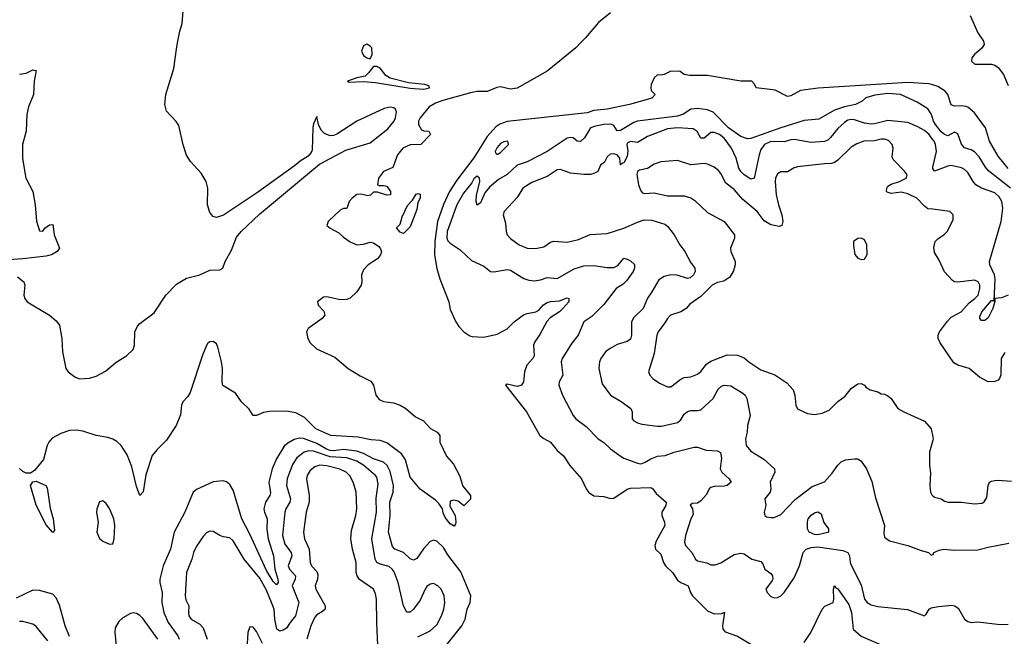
# Model space of a CAD drawing. Header units: inches. Extents: x 1552611 to 1694776, y 811966 to 917215.
# Tile 278 of 549: x 1614531 to 1620428, y 876448 to 880138. Entities that reach past the tile are written whole.
import ezdxf

# ---------------------------------------------------------------- set-up
doc = ezdxf.new("R2010")
doc.units = ezdxf.units.IN
doc.header["$MEASUREMENT"] = 0
for name, color, linetype in [('B6817', 7, 'Continuous'), ('B6818', 7, 'Continuous'), ('B6827', 7, 'Continuous'), ('B6828', 7, 'Continuous')]:
    doc.layers.add(name, color=color, linetype=linetype)

msp = doc.modelspace()

# ---------------------------------------------------------------- linework, layer by layer
at = {"layer": 'B6817', "color": 5}
for points, elevation in [([(1614518.5, 878598.5), (1614556.5, 878570), (1614562.6, 878550), (1614556.5, 878490), (1614561.2, 878470), (1614575.6, 878450), (1614710, 878370.2), (1614750, 878336.5), (1614770, 878310.3), (1614783.2, 878230), (1614787.4, 878150), (1614808.2, 878050), (1614820.7, 878030), (1614860.7, 878000.7), (1614888.8, 877988.8), (1614950, 877991.7), (1614990, 878003.6), (1615045.6, 878034.4), (1615110, 878089), (1615170, 878126.9), (1615210, 878164.7), (1615219.6, 878190), (1615221.6, 878270), (1615236.3, 878303.7), (1615250, 878320.1), (1615336.2, 878383.8), (1615407.4, 878490), (1615470, 878555.8), (1615530, 878590.6), (1615609.9, 878610.1), (1615670, 878637.9), (1615730, 878640.8), (1615747.3, 878650), (1615760.9, 878690), (1615800.5, 878759.5), (1615830, 878836.5), (1615858.1, 878870), (1615966.6, 878973.4), (1616326.1, 879273.9), (1616483.5, 879356.5), (1616630, 879400.8), (1616735.3, 879484.7), (1616772, 879528), (1616781.5, 879550), (1616787.1, 879587.1), (1616781.7, 879601.7), (1616772.8, 879610), (1616750, 879614.5), (1616714.2, 879605.8), (1616550.1, 879529.9), (1616430, 879452.8), (1616410, 879444.8), (1616390, 879443.7), (1616356.9, 879456.9), (1616337.6, 879477.6), (1616321.6, 879510), (1616310, 879558), (1616290, 879514), (1616286.9, 879493.1), (1616282.7, 879357.3), (1616277.1, 879342.9), (1616258.3, 879321.7), (1616210, 879291.3), (1616177.2, 879262.8), (1615956.3, 879103.7), (1615751.9, 878968.1), (1615710, 878954.1), (1615690, 878960.4), (1615670, 878983.4), (1615656.7, 879030), (1615658.8, 879130), (1615647.8, 879170), (1615619.1, 879219.1), (1615553.8, 879290), (1615530, 879326.3), (1615510, 879389.7), (1615484, 879504), (1615468.6, 879528.6), (1615410.4, 879590), (1615399.7, 879630), (1615406.8, 879690), (1615454.8, 879845.2), (1615470, 879961.6), (1615477.2, 880000)], 780), ([(1617890.6, 880000), (1617861.7, 879970), (1617690, 879829.9), (1617510, 879727.6), (1617470, 879722.9), (1617410, 879735.7), (1617388.1, 879731.9), (1617330, 879708), (1617270, 879707.5), (1617230, 879700.4), (1617065.6, 879654.4), (1617021.9, 879638.1), (1616983.7, 879616.3), (1616929.4, 879550), (1616919.4, 879530), (1616919.7, 879510), (1616938.3, 879478.3), (1616952.2, 879472.2), (1616982, 879470), (1616992, 879450), (1616934, 879390), (1616870, 879389.2), (1616826, 879370), (1616794.8, 879330), (1616766.8, 879253.2), (1616710, 879229.2), (1616680.7, 879190), (1616674, 879150), (1616684.7, 879144.7), (1616710, 879146), (1616730, 879141), (1616751.3, 879110), (1616751.1, 879088.9), (1616730, 879088.7), (1616674, 879106), (1616650, 879106), (1616631.6, 879088.4), (1616616, 879084), (1616574.2, 879094.2), (1616550, 879091.5), (1616522, 879070), (1616504.9, 879050), (1616491.3, 879008.7), (1616470, 879008), (1616450, 878997.2), (1616379.1, 878930), (1616370, 878906.8), (1616391.3, 878890), (1616443, 878863), (1616470, 878836), (1616510, 878807.7), (1616550, 878790.8), (1616590, 878794.8), (1616630, 878807.3), (1616650, 878802.8), (1616681.1, 878781.1), (1616690.4, 878770.4), (1616697.1, 878750), (1616692.2, 878730), (1616673.3, 878706.7), (1616618, 878670), (1616590, 878640.9), (1616578.4, 878610), (1616580.4, 878570), (1616576.5, 878550), (1616550, 878509.6), (1616510, 878471.6), (1616490, 878463.5), (1616450, 878461), (1616370, 878478.7), (1616350, 878477.6), (1616315.5, 878450), (1616318.4, 878430), (1616353, 878393), (1616359.5, 878370), (1616343.1, 878350), (1616258.4, 878290), (1616248.7, 878270), (1616256.4, 878230), (1616270, 878203.8), (1616307.8, 878167.8), (1616417.8, 878117.8), (1616498, 878050), (1616570, 878005.6), (1616634.6, 877974.6), (1616650.2, 877950.2), (1616664.2, 877890), (1616683.9, 877863.9), (1616710, 877853.4), (1616770, 877845.3), (1616810, 877831.6), (1616843.8, 877810), (1616902, 877762), (1616950, 877737), (1616991.5, 877691.5), (1617030.7, 877670), (1617046.8, 877650), (1617046.8, 877610), (1617086.4, 877526.4), (1617130, 877478), (1617164.9, 877410), (1617185.5, 877345.5), (1617231.3, 877290), (1617230.9, 877269.1), (1617192, 877228), (1617156.4, 877256.4), (1617130, 877262), (1617110, 877255.3), (1617107.3, 877227.3), (1617139.3, 877170), (1617144, 877130), (1617142, 877118), (1617133.4, 877106.6), (1617110, 877120.7), (1617078.6, 877158.6), (1617066.3, 877186.3), (1617062.4, 877210), (1617042, 877242), (1617022.3, 877262.3), (1616930, 877327.6), (1616870, 877399.7), (1616842.7, 877502.7), (1616818.7, 877538.7), (1616730, 877605.4), (1616690, 877620.2), (1616637, 877623), (1616558.9, 877638.9), (1616395.1, 877650), (1616304.2, 877690), (1616237.5, 877757.5), (1616185.8, 877785.8), (1616130, 877794.6), (1616027.3, 877792.7), (1615992.3, 877787.7), (1615950, 877769.8), (1615930, 877768.2), (1615906.4, 877806.4), (1615860.5, 877850), (1615823.1, 877903.1), (1615748.2, 877948.2), (1615743.9, 877970), (1615746.5, 878050), (1615739, 878090), (1615718.1, 878178.1), (1615710, 878198), (1615690, 878212.7), (1615670.6, 878209.4), (1615658, 878202), (1615650, 878188.7), (1615626, 878130), (1615552.9, 877907.1), (1615537.9, 877882.1), (1615509.2, 877850), (1615500.2, 877830), (1615493.5, 877773.5), (1615469.3, 877710), (1615410, 877620.4), (1615354.4, 877565.6), (1615324.9, 877530), (1615286.4, 877413.6), (1615270, 877312.3), (1615250, 877289.4), (1615230, 877343.7), (1615202.3, 877462.3), (1615174.5, 877534.5), (1615139.4, 877590), (1615113.8, 877613.8), (1615090, 877628.2), (1615058.3, 877638.3), (1614990, 877649.9), (1614910, 877675.4), (1614870, 877682.1), (1614830, 877679.2), (1614778.7, 877661.3), (1614726.8, 877633.2), (1614705.7, 877610), (1614695.5, 877590), (1614673.7, 877506.3), (1614620.4, 877439.6), (1614597, 877423), (1614570, 877424.4), (1614550, 877434.3), (1614530, 877452.4)], 780), ([(1614530, 879812), (1614570, 879818), (1614610, 879838.8), (1614630, 879834.8), (1614618, 879770), (1614614.7, 879690), (1614584.3, 879615.7), (1614574.4, 879570), (1614570.3, 879470), (1614548.3, 879390), (1614547.2, 879307.2), (1614568.9, 879188.9), (1614610.6, 879110), (1614623.8, 879030), (1614632.8, 878932.8), (1614650, 878874), (1614670, 878872), (1614682, 878890), (1614709.4, 878910.6), (1614730, 878911.3), (1614738.8, 878850), (1614770.6, 878770), (1614754.8, 878750), (1614722.8, 878730), (1614690, 878722.4), (1614550, 878706), (1614410, 878697.4)], 780), ([(1620000, 879747.7), (1619974.9, 879754.9), (1619850, 879763), (1619312.7, 879727.3), (1619206.8, 879713.2), (1619150, 879682.9), (1619130, 879678.7), (1619055.5, 879715.5), (1618942, 879730), (1618932.5, 879752.5), (1618915.3, 879770), (1618850, 879770.8), (1618650, 879804.5), (1618543, 879803), (1618510, 879809.6), (1618487.3, 879827.3), (1618430, 879829.6), (1618390, 879809.6), (1618370, 879806), (1618350, 879808.6), (1618330, 879789.8), (1618313.2, 879750), (1618310.2, 879730.2), (1618313.7, 879713.7), (1618336, 879690), (1618318.8, 879670), (1618310, 879667.1), (1618182.4, 879630), (1618050, 879603.4), (1617970, 879593.8), (1617930, 879581), (1617450, 879529.1), (1617406.4, 879513.6), (1617382.8, 879497.2), (1617330, 879439.3), (1617250, 879310.5), (1617150, 879178.3), (1617106.1, 879110), (1617068.9, 879031.1), (1617032.7, 878930), (1617016.9, 878810), (1617014.8, 878730), (1617028.5, 878648.5), (1617046.4, 878586.4), (1617100.7, 878450), (1617110, 878404), (1617142.4, 878330), (1617160.8, 878300.8), (1617190.2, 878270.3), (1617226, 878246), (1617241.4, 878241.4), (1617310, 878238.2), (1617390, 878255.3), (1617450, 878287.1), (1617492, 878330), (1617548.9, 878371.1), (1617570, 878379.9), (1617622.4, 878390), (1617641, 878399), (1617668.3, 878431.7), (1617690, 878446.1), (1617710, 878451.7), (1617764.7, 878455.3), (1617810, 878473.8), (1617820.7, 878470), (1617819, 878450), (1617783.5, 878410), (1617764.1, 878390), (1617707.4, 878352.6), (1617688.4, 878331.6), (1617646.1, 878253.9), (1617615.4, 878210), (1617608.4, 878190), (1617613, 878127), (1617604.6, 878110), (1617567.3, 878070), (1617554.3, 878030), (1617547.7, 877970), (1617537, 877950), (1617510, 877943.2), (1617450, 877956.8), (1617440.9, 877950), (1617566.3, 877790), (1617646.9, 877650), (1617670, 877631.4), (1617710.1, 877610.1), (1617750, 877559.5), (1617787.5, 877527.5), (1617824.9, 877470), (1617896.5, 877390), (1617923.1, 877330), (1617937.4, 877310), (1617970, 877287.3), (1618030, 877283.9), (1618070, 877272.9), (1618090, 877274.3), (1618170, 877327.9), (1618190, 877334.1), (1618310, 877338.1), (1618322.8, 877330), (1618342.3, 877302.3), (1618403, 877250), (1618400.6, 877230), (1618376.8, 877190), (1618376.1, 877170), (1618392.7, 877130), (1618394.4, 877110), (1618343.3, 877016.7), (1618334, 876990), (1618338.2, 876970), (1618370, 876939.5), (1618386.9, 876890), (1618399, 876870), (1618439.8, 876830), (1618470, 876783.2), (1618490, 876768.7), (1618534.3, 876750), (1618548.4, 876710), (1618560.8, 876690), (1618650, 876599), (1618690, 876581.3), (1618736.9, 876583.1), (1618752.1, 876592.1), (1618740.2, 876510), (1618742.7, 876490), (1618755, 876475), (1618830, 876448.8), (1618910, 876399.5)], 820), ([(1620000, 879543.8), (1619990, 879575.1), (1619970, 879605.1), (1619905.3, 879645.3), (1619805.2, 879690), (1619730, 879695.6), (1619653.2, 879686.8), (1619598, 879670), (1619575.5, 879650), (1619536.3, 879630), (1619470, 879616.6), (1619410, 879597), (1619316.7, 879543.3), (1619230, 879534.1), (1619088.5, 879491.5), (1618910, 879427.5), (1618890, 879424.7), (1618850, 879438.1), (1618776.1, 879490), (1618683.7, 879583.7), (1618650, 879598.5), (1618590, 879605.9), (1618550, 879602.9), (1618506.6, 879573.4), (1618470, 879559.8), (1618230, 879529.9), (1618210, 879522.5), (1618130, 879474.5), (1618110, 879473.6), (1618090, 879504.5), (1618072.3, 879512.3), (1618030, 879511.3), (1617979.3, 879500.7), (1617949.3, 879490), (1617912.7, 879430), (1617890, 879409.8), (1617870, 879410.9), (1617846.6, 879430), (1617830, 879433.6), (1617810, 879429.3), (1617690, 879349.9), (1617570, 879287.1), (1617510, 879267.7), (1617450, 879211.4), (1617398.6, 879181.4), (1617344.3, 879135.7), (1617317.7, 879102.3), (1617290, 879042.7), (1617270, 879028.7), (1617265.6, 879050), (1617266.7, 879086.7), (1617286.6, 879170), (1617285.1, 879190), (1617270, 879200.5), (1617250, 879184.7), (1617239.1, 879160.9), (1617190, 879100.3), (1617150, 879030.8), (1617090.3, 878870), (1617089.4, 878829.4), (1617095.3, 878815.3), (1617110, 878800.5), (1617170, 878761.3), (1617236.5, 878696.5), (1617310, 878663.1), (1617350.3, 878630.3), (1617370, 878628.3), (1617450, 878643), (1617470, 878639.8), (1617549.6, 878589.6), (1617579.7, 878579.7), (1617615, 878575), (1617650, 878580.1), (1617690, 878594.2), (1617750, 878589.6), (1617852.5, 878647.5), (1617910, 878664.3), (1617970, 878667.5), (1618050, 878654.8), (1618090, 878655.3), (1618113.3, 878666.7), (1618150, 878710.2), (1618170, 878705.4), (1618190, 878694), (1618212.1, 878672.1), (1618212.2, 878650), (1618204.7, 878630), (1618165.3, 878574.7), (1618144.2, 878555.8), (1618102.6, 878530), (1618030, 878432.4), (1617957.7, 878362.3), (1617908.9, 878330), (1617875.3, 878250), (1617838.2, 878201.8), (1617780.2, 878110), (1617773.2, 878090), (1617783.6, 878010), (1617761.7, 877970), (1617760.3, 877950), (1617782.6, 877890), (1617844.9, 877770), (1617861.3, 877750), (1617923.4, 877703.4), (1617994.7, 877630), (1618030, 877607.3), (1618069.7, 877569.7), (1618126.8, 877526.8), (1618150, 877513.7), (1618230, 877483.2), (1618250, 877480.2), (1618273.2, 877486.8), (1618310.9, 877509.1), (1618350, 877525.2), (1618396, 877530), (1618450, 877549.5), (1618570, 877578.5), (1618590, 877578.7), (1618641.6, 877561.6), (1618710, 877558), (1618728.2, 877548.2), (1618734.4, 877514.4), (1618726.5, 877450), (1618736.9, 877430), (1618780.3, 877390), (1618791.5, 877370), (1618767.7, 877350), (1618750, 877345.4), (1618690, 877344.5), (1618670, 877337.7), (1618659.6, 877330), (1618643.6, 877296.4), (1618610, 877258), (1618590, 877244.7), (1618558, 877242), (1618547, 877233), (1618561.3, 877210), (1618563.6, 877176.4), (1618550.1, 877149.9), (1618518.2, 877050), (1618513.4, 877010), (1618518.9, 876990), (1618556.5, 876950), (1618577.7, 876910), (1618590, 876898.5), (1618647, 876887), (1618670, 876876), (1618695.6, 876875.6), (1618730, 876887.1), (1618810, 876936.5), (1618850, 876944.9), (1618870, 876941.3), (1618916.3, 876910), (1618970, 876895.8), (1618981.6, 876881.6), (1618993.1, 876850), (1619030, 876823.7), (1619040.2, 876810), (1619041.3, 876790), (1619037.6, 876782.4), (1618999.5, 876730), (1619007, 876710), (1619030, 876686.4), (1619050, 876678.4), (1619070, 876679.3), (1619090, 876690.4), (1619110, 876710.4), (1619170, 876796.9), (1619200.2, 876870), (1619222.2, 876950), (1619240.7, 876970), (1619270, 876979.4), (1619310, 876982.1), (1619460.3, 876960.3), (1619491.2, 876950), (1619500.7, 876930), (1619504.5, 876890), (1619511.9, 876870), (1619570, 876754.9), (1619590.1, 876670), (1619606.4, 876650), (1619630, 876636.4), (1619670, 876626.6), (1619847, 876607), (1619950, 876570.4), (1619960.5, 876579.5), (1619977.6, 876610), (1619990, 876617.2), (1620000, 876619.5)], 840), ([(1620000, 879419.4), (1619977.6, 879450), (1619950, 879475.1), (1619910, 879497.5), (1619850, 879522.8), (1619730, 879533.7), (1619650, 879514.3), (1619630, 879513.4), (1619590, 879519.5), (1619530, 879538.7), (1619510, 879541), (1619490, 879535.8), (1619470, 879523.1), (1619430, 879486), (1619387.4, 879432.6), (1619370, 879417.5), (1619351, 879409), (1619270, 879403.4), (1619170, 879419.9), (1619150, 879418.4), (1619110, 879406.2), (1619030, 879408.8), (1618991, 879390), (1618970, 879361.5), (1618959.3, 879330), (1618930.1, 879189.9), (1618910, 879183.9), (1618870, 879209.9), (1618849.9, 879230), (1618838.5, 879250), (1618822.7, 879310), (1618793, 879370), (1618750, 879428.7), (1618721.7, 879450), (1618690, 879462.5), (1618670, 879462.7), (1618630, 879429.7), (1618610, 879429.6), (1618589, 879469), (1618564.4, 879484.4), (1618470, 879491.2), (1618410, 879483.9), (1618290, 879438), (1618230, 879403.9), (1618190, 879408.5), (1618170, 879398.3), (1618166.7, 879390), (1618172.3, 879352.3), (1618170, 879319.7), (1618150, 879282), (1618140.2, 879279.7), (1618130, 879269.7), (1618126, 879310), (1618110, 879329.8), (1618090, 879334.8), (1618067.5, 879332.5), (1618050, 879317.4), (1618034.2, 879285.8), (1618010, 879266.6), (1617994, 879230), (1617970, 879216.4), (1617948.6, 879211.4), (1617910, 879211.8), (1617830, 879220.2), (1617770, 879241.8), (1617750, 879239.3), (1617690, 879200.3), (1617597.3, 879162.7), (1617544.6, 879130), (1617510, 879074), (1617433, 878990), (1617426.4, 878970), (1617441.1, 878921.1), (1617444.5, 878870), (1617450.2, 878850), (1617470, 878827.7), (1617522.4, 878790), (1617570, 878770.3), (1617590, 878767.9), (1617630.4, 878770.4), (1617670, 878779.1), (1617710, 878805.5), (1617730, 878812.8), (1617810, 878807.3), (1617877.9, 878822.1), (1617947.4, 878852.6), (1618050, 878857.7), (1618149.5, 878890.5), (1618230, 878927.1), (1618270, 878939.7), (1618317.3, 878937.3), (1618394.4, 878914.4), (1618410, 878902.8), (1618450, 878850.8), (1618483.8, 878790), (1618514.9, 878750), (1618547.4, 878687.4), (1618574, 878650), (1618576.5, 878630), (1618566.4, 878610), (1618547.3, 878592.7), (1618530, 878589.8), (1618468.6, 878608.6), (1618430, 878611.9), (1618390, 878601), (1618358.2, 878581.8), (1618317.4, 878510), (1618290, 878471.8), (1618264.7, 878410), (1618210, 878354.6), (1618195.3, 878330), (1618195, 878250), (1618190, 878225.6), (1618170, 878212.1), (1618110, 878194.5), (1618066.5, 878170), (1618038.5, 878150), (1618011.4, 878110), (1618003.2, 878090), (1617998.6, 878050), (1618019.3, 877959.3), (1618070.3, 877890), (1618132.9, 877852.8), (1618190.4, 877810), (1618198.4, 877790), (1618199.1, 877750), (1618210, 877737.3), (1618230, 877724.9), (1618257.1, 877717.1), (1618350, 877705.2), (1618374.7, 877705.3), (1618470, 877726.9), (1618490, 877743.7), (1618510, 877776), (1618530, 877792.3), (1618550, 877798.4), (1618590, 877798), (1618610, 877802.6), (1618684.9, 877870), (1618713.5, 877926.5), (1618734.5, 877945.5), (1618750, 877951), (1618790, 877946.7), (1618862.7, 877902.7), (1618876.1, 877890), (1618885.4, 877870), (1618906.2, 877770), (1618889.1, 877710), (1618887.4, 877670), (1618878.2, 877630), (1618881.8, 877590), (1618910, 877556.5), (1618987.7, 877507.7), (1619051.8, 877450), (1619052.6, 877430), (1619025.5, 877370), (1619028.9, 877330), (1619025.3, 877310), (1618993, 877270), (1618999.3, 877230), (1618990.4, 877190), (1618993.4, 877170), (1619002.7, 877162.8), (1619030, 877157.6), (1619050, 877159.3), (1619090, 877177.1), (1619174.5, 877265.5), (1619219.1, 877300.9), (1619276.9, 877343.1), (1619350, 877372.6), (1619396.6, 877423.4), (1619430, 877472), (1619450, 877492.4), (1619477.1, 877502.9), (1619530.3, 877510.3), (1619550, 877508.9), (1619570, 877496), (1619601.4, 877450), (1619634.9, 877374.9), (1619655.6, 877275.6), (1619709.5, 877110), (1619705.3, 877065.3), (1619710, 877041.6), (1619739.2, 877019.2), (1619850, 876990.8), (1619930, 876961), (1619974, 876950), (1619990, 876934), (1620000, 876937.3)], 860), ([(1620000, 879003.1), (1619970, 879006.9), (1619950, 879021.6), (1619904.7, 879070), (1619850, 879095.6), (1619810, 879104.9), (1619750, 879098.1), (1619725.7, 879105.7), (1619722.2, 879110), (1619723.2, 879130), (1619730, 879140.9), (1619750, 879154.4), (1619799.3, 879170), (1619840.7, 879190), (1619845.1, 879210), (1619830, 879232), (1619761.2, 879301.2), (1619756.2, 879316.2), (1619761.2, 879370), (1619756.7, 879390), (1619734.8, 879414.8), (1619710, 879422.5), (1619690, 879422), (1619650, 879413.7), (1619585.7, 879410), (1619544.9, 879395.1), (1619510, 879374.3), (1619430, 879296.5), (1619410, 879282.3), (1619390, 879276.8), (1619350, 879276.2), (1619190, 879258), (1619170, 879251.9), (1619130, 879227.6), (1619090, 879226.4), (1619070, 879215.8), (1619057.5, 879190), (1619054.5, 879170), (1619061.2, 879090), (1619074.7, 879030), (1619095.4, 878970), (1619101, 878930), (1619094.5, 878905.5), (1619080.2, 878899.8), (1619030, 878909.9), (1618990, 878934.1), (1618946.6, 878990), (1618861.9, 879061.9), (1618810, 879121.5), (1618760, 879160), (1618730, 879218), (1618715.3, 879235.3), (1618690, 879255.8), (1618650, 879274.2), (1618630, 879276.8), (1618550, 879269.8), (1618470, 879294.6), (1618370, 879287.2), (1618330, 879272.4), (1618290, 879247.4), (1618242.1, 879237.9), (1618230.2, 879229.8), (1618227.1, 879212.9), (1618236.4, 879150), (1618250, 879114), (1618261.9, 879101.9), (1618270, 879097.6), (1618330, 879101.1), (1618410, 879083.9), (1618510, 879083.8), (1618550, 879071.1), (1618574.8, 879054.8), (1618650, 878984.2), (1618750.2, 878930.2), (1618812.7, 878850), (1618812.2, 878830), (1618787.9, 878770), (1618790.2, 878750), (1618815.9, 878690), (1618816.2, 878670), (1618806.1, 878633.9), (1618783.7, 878596.3), (1618747.4, 878572.6), (1618710, 878564.4), (1618677.6, 878550), (1618610, 878480.3), (1618545.1, 878434.9), (1618522.3, 878410), (1618490, 878389.2), (1618428.4, 878370), (1618409.7, 878350.3), (1618395.5, 878324.5), (1618353.9, 878270), (1618347, 878250), (1618330, 878139.5), (1618297.7, 878030), (1618304.9, 878010), (1618322.4, 877990), (1618363.5, 877963.5), (1618410, 877940.9), (1618430, 877940.3), (1618490, 877987.2), (1618510, 877996.9), (1618550, 878000.9), (1618590, 878016.1), (1618610, 878032.8), (1618644.5, 878075.5), (1618670, 878094.7), (1618767, 878133), (1618830.2, 878130.2), (1618870, 878114.4), (1618898.4, 878090), (1618970, 878042.8), (1619053.3, 878013.3), (1619124.8, 877964.8), (1619163.4, 877923.4), (1619174, 877890), (1619179.5, 877830), (1619189.2, 877809.2), (1619250, 877781.5), (1619290, 877775.3), (1619337.8, 877782.2), (1619379.6, 877800.4), (1619430, 877852.4), (1619475.5, 877884.5), (1619510, 877930.6), (1619550, 877958.8), (1619570, 877961), (1619590, 877951), (1619598.8, 877938.8), (1619623.5, 877923.5), (1619670, 877911.3), (1619690, 877898), (1619710, 877896), (1619730, 877886), (1619750, 877871), (1619790.8, 877810), (1619826, 877790), (1619950, 877735.3), (1619988.7, 877690), (1620000, 877640.7)], 880), ([(1620000, 879247.9), (1619998.7, 879250), (1620000, 879255.7)], 860), ([(1617083, 876390), (1617179.9, 876510), (1617199.5, 876550), (1617211.1, 876610), (1617229.1, 876650), (1617232.2, 876690), (1617172.7, 876832.7), (1617096, 876936), (1617070, 876979.7), (1617030, 877016), (1617010, 877022.6), (1616990, 877015.1), (1616950, 876971.3), (1616910, 876914), (1616890, 876903.5), (1616870, 876911.8), (1616829.6, 876949.6), (1616778, 876970), (1616764.3, 876984.3), (1616740.4, 877070), (1616749.9, 877170), (1616747.7, 877250), (1616767.8, 877310), (1616769.5, 877350), (1616750, 877434.2), (1616731.1, 877470), (1616710, 877489.9), (1616650, 877509.3), (1616590, 877541.7), (1616550, 877555.7), (1616470, 877566), (1616410, 877557.1), (1616390, 877559.6), (1616367.8, 877567.8), (1616310, 877601.8), (1616230, 877631.6), (1616207.6, 877632.4), (1616175.6, 877624.4), (1616136.7, 877603.3), (1616114.9, 877585.1), (1616069.5, 877510), (1616043.3, 877450), (1616023.6, 877370), (1616033.9, 877306.1), (1616029.5, 877290), (1616002.8, 877250), (1615993.1, 877210), (1615996.6, 877190), (1616013.5, 877150), (1616011.6, 877088.4), (1616018.5, 877030), (1616052, 876930), (1616059.7, 876850), (1616077.3, 876790), (1616079, 876770), (1616070, 876755.6), (1616050, 876775.9), (1616010, 876841.8), (1615910, 877058), (1615861.2, 877150), (1615810, 877323), (1615790, 877356.9), (1615770, 877372.4), (1615750, 877377.7), (1615690, 877372.8), (1615590, 877326.3), (1615570.2, 877309.8), (1615519.8, 877190), (1615455.7, 877070), (1615434.4, 876970), (1615390.7, 876869.3), (1615370.2, 876790), (1615370.2, 876770), (1615385.3, 876710), (1615381.9, 876650), (1615394, 876590), (1615421.2, 876530), (1615478.4, 876450), (1615486.7, 876430)], 820), ([(1620000, 877621.6), (1619979.1, 877550), (1619978.7, 877470), (1619985.6, 877425.6), (1619981.2, 877350), (1619985, 877310), (1619993.7, 877293.7), (1620000, 877288.8)], 880), ([(1616916.1, 876443.9), (1616990, 876480.2), (1617030, 876517), (1617057.1, 876570), (1617070.6, 876610), (1617077.7, 876650), (1617074.2, 876690), (1617054.8, 876730), (1617035.1, 876750), (1617010, 876763), (1616990, 876760.5), (1616970, 876745.6), (1616958.9, 876730), (1616930, 876664.5), (1616890, 876609.5), (1616870, 876592), (1616850, 876592), (1616829, 876629), (1616798.4, 876770), (1616774, 876834), (1616762.8, 876850), (1616744.3, 876864.3), (1616690, 876878.4), (1616670, 876889.8), (1616660.2, 876910), (1616641.1, 877030), (1616667.3, 877190), (1616666.2, 877273.8), (1616678.2, 877358.2), (1616670, 877399.1), (1616662.9, 877410), (1616592.3, 877470), (1616550, 877496.5), (1616490, 877515.5), (1616390, 877521), (1616290, 877556.4), (1616262.9, 877557.1), (1616235.2, 877550), (1616190, 877516.5), (1616164.5, 877475.5), (1616132.4, 877390), (1616129.6, 877350), (1616153.3, 877270), (1616148.8, 877250), (1616124.6, 877210), (1616118.9, 877190), (1616104.2, 877050), (1616118.8, 876998.8), (1616156.4, 876950), (1616159.1, 876939.1), (1616161.2, 876930), (1616139.6, 876870), (1616146.6, 876850), (1616182.3, 876810), (1616181.9, 876790), (1616163.4, 876750), (1616202.1, 876650), (1616182.3, 876570), (1616150.1, 876530), (1616130, 876496.1), (1616110, 876483.6), (1616090, 876478.1), (1616070.5, 876490.5), (1616059.5, 876550), (1616054.9, 876610), (1616010, 876723.9), (1615970, 876795), (1615875.8, 876910), (1615810, 877019.5), (1615790, 877036.2), (1615750, 877042.4), (1615729.2, 877050), (1615690, 877075.6), (1615670, 877076.3), (1615650, 877067), (1615630, 877045.1), (1615590, 876987.6), (1615571.3, 876950), (1615562.6, 876910), (1615530.2, 876830), (1615523.2, 876690), (1615526.1, 876666.1), (1615544.9, 876630), (1615541.5, 876590), (1615544.9, 876570), (1615557.4, 876550), (1615610, 876520.8), (1615630, 876497.6), (1615653.2, 876430)], 840), ([(1616677.3, 876350), (1616669.1, 876529.1), (1616668.2, 876670), (1616662.6, 876702.6), (1616649.9, 876729.9), (1616566.9, 876786.9), (1616551.4, 876810), (1616545.4, 876830), (1616546.3, 876890), (1616523.4, 876970), (1616514.7, 877030), (1616518.5, 877081.5), (1616543.7, 877170), (1616549.9, 877210), (1616546.3, 877310), (1616530, 877364.2), (1616510, 877406.2), (1616486.8, 877430), (1616448.3, 877448.3), (1616370, 877467.6), (1616329.2, 877470.8), (1616298.4, 877461.6), (1616270, 877439.3), (1616252.4, 877410), (1616249, 877389), (1616264.8, 877290), (1616264.5, 877250), (1616247.4, 877190), (1616230.2, 877070), (1616236.3, 877030), (1616265.7, 876970), (1616270.2, 876890), (1616279.7, 876870), (1616310, 876835.8), (1616316.7, 876816.7), (1616313.9, 876790), (1616300.6, 876750), (1616303.8, 876730), (1616360.9, 876630), (1616359.7, 876610), (1616344.8, 876595.2), (1616310, 876575.7), (1616298, 876562), (1616274.6, 876510), (1616251.6, 876430)], 860), ([(1614830, 876447.3), (1614803.4, 876510), (1614770, 876634), (1614750, 876676.9), (1614730, 876699.1), (1614650, 876722), (1614610, 876723.4), (1614510, 876675.5)], 820), ([(1619229.7, 876410), (1619269.8, 876470.2), (1619337, 876610), (1619352.7, 876627.3), (1619402.7, 876650), (1619407.6, 876670), (1619404, 876730), (1619410, 876750.7), (1619418, 876738), (1619430, 876732.2), (1619497.2, 876637.2), (1619512.7, 876590), (1619522.4, 876490), (1619570, 876449), (1619690, 876396.4)], 820), ([(1615359.1, 876430), (1615270, 876552.3), (1615250, 876572.8), (1615230, 876584.7), (1615210, 876588.7), (1615195.3, 876584.7), (1615150, 876558), (1615124.1, 876535.9), (1615102.7, 876497.3), (1615101.3, 876470), (1615110, 876392.2)], 820), ([(1614699.4, 876419.4), (1614630, 876505.7), (1614610, 876521.1), (1614550, 876536.9), (1614530, 876535.8)], 840), ([(1615984.6, 876404.6), (1615950, 876477.2), (1615930, 876501.2), (1615910, 876504), (1615898.4, 876470), (1615891.8, 876370)], 860)]:
    msp.add_lwpolyline(points, dxfattribs=dict(at, elevation=elevation))
for points, elevation in [([(1616609.5, 879990.5), (1616590, 879980.5), (1616579.2, 879950), (1616590, 879923.9), (1616610, 879909.1), (1616630, 879903.8), (1616642.6, 879930), (1616639.2, 879970), (1616630, 879980.4)], 780), ([(1616650, 879858), (1616620.8, 879819.3), (1616599.2, 879800.8), (1616551, 879790), (1616494.8, 879770), (1616503.4, 879763.4), (1616590, 879767.3), (1616661.2, 879761.2), (1616870, 879728.2), (1616950, 879721.2), (1616970, 879726.4), (1616986, 879730), (1616982, 879742), (1616958, 879750), (1616860.2, 879760.2), (1616750, 879787.6), (1616724.7, 879804.7), (1616690, 879848.2), (1616670, 879857.6)], 780), ([(1617454, 879410), (1617430, 879406.3), (1617410, 879396.4), (1617390, 879372.8), (1617378.7, 879350), (1617380.3, 879340.3), (1617390, 879330.6), (1617410, 879344), (1617458.7, 879390)], 840), ([(1616830, 878858), (1616810, 878866), (1616788, 878892), (1616810, 878914), (1616822, 878958), (1616854.6, 879025.4), (1616883.1, 879056.9), (1616905.6, 879094.4), (1616918, 879098), (1616930, 879094), (1616930.3, 879070.3), (1616916.4, 879043.6), (1616910, 879002), (1616870, 878898)], 780), ([(1619570, 878830.5), (1619550, 878828.3), (1619523.7, 878810), (1619523.7, 878783.7), (1619533.4, 878733.4), (1619551, 878710), (1619570, 878703.1), (1619590, 878703.7), (1619606.6, 878733.4), (1619603.5, 878790), (1619590, 878820.4)], 920), ([(1614730, 877069.3), (1614690, 877114.5), (1614630, 877231.6), (1614595.5, 877350), (1614610, 877372.8), (1614630, 877375.3), (1614670, 877358.5), (1614688, 877350), (1614695.2, 877335.2), (1614713.4, 877213.4), (1614731.8, 877150), (1614739.3, 877080.7)], 780), ([(1615030, 877257.6), (1615010, 877251.8), (1614992.4, 877210), (1614991.2, 877188.8), (1615000.9, 877130), (1614993.9, 877070), (1615010, 877032.4), (1615030, 877016.3), (1615070, 876998.6), (1615090, 877001.3), (1615096.2, 877030), (1615101.3, 877110), (1615095.3, 877150), (1615070, 877212.8), (1615050, 877243)], 820), ([(1619310, 877054.3), (1619290, 877056.2), (1619259.3, 877070), (1619249.9, 877090), (1619248.1, 877131.9), (1619252.3, 877150), (1619270, 877172.9), (1619290, 877186.3), (1619310, 877192.6), (1619330, 877180.5), (1619347.7, 877127.7), (1619375.5, 877090), (1619375.5, 877070), (1619370, 877068.2)], 840)]:
    msp.add_lwpolyline(points, close=True, dxfattribs=dict(at, elevation=elevation))
at = {"layer": 'B6818', "color": 5, "elevation": 780}
for points in [[(1615477.2, 880000), (1615490, 880068.4), (1615504.8, 880115.2), (1615510, 880190.4)], [(1618070, 880178), (1617997.9, 880122.1), (1617919.5, 880030), (1617890.6, 880000)]]:
    msp.add_lwpolyline(points, dxfattribs=at)
at = {"layer": 'B6827', "color": 5}
for points, elevation in [([(1620305, 880000), (1620307, 879990), (1620293.1, 879966.9), (1620248.9, 879930), (1620232.4, 879910), (1620230.4, 879890), (1620251.7, 879871.7), (1620350, 879871.6), (1620370, 879865.8), (1620390.9, 879850.9), (1620422.5, 879810), (1620450, 879744.4)], 820), ([(1620450, 879248.1), (1620390, 879321.3), (1620339.4, 879410), (1620314.9, 879490), (1620250, 879579.9), (1620210, 879614.7), (1620198.7, 879618.7), (1620170, 879623), (1620130, 879619.4), (1620110, 879628.6), (1620090, 879689.7), (1620074.3, 879710), (1620030, 879739), (1620000, 879747.7)], 820), ([(1620465.4, 879130), (1620332.8, 879232.8), (1620314.6, 879254.6), (1620277.9, 879317.9), (1620250, 879348), (1620230, 879358.9), (1620190, 879371.1), (1620172.1, 879392.1), (1620150, 879454.7), (1620130, 879464), (1620090, 879443.5), (1620070, 879449.9), (1620050, 879466.1), (1620015.5, 879510), (1620004.4, 879530), (1620000, 879543.8)], 840), ([(1620000, 879255.7), (1620020.7, 879350), (1620016, 879390), (1620006.9, 879410), (1620000, 879419.4)], 860), ([(1620450, 878488.6), (1620410, 878472.6), (1620371.3, 878468.7), (1620371.3, 878451.3), (1620359.6, 878410), (1620330, 878353), (1620310, 878337.8), (1620290, 878338.3), (1620281.4, 878350), (1620281.8, 878361.8), (1620292.1, 878390), (1620350, 878456.3), (1620358, 878458), (1620367.3, 878452.7), (1620372.6, 878587.4), (1620368.4, 878610), (1620340.9, 878670), (1620339.6, 878690), (1620408.2, 878930), (1620419.1, 879010), (1620413.3, 879050), (1620397.5, 879077.5), (1620370, 879100.7), (1620290, 879130.3), (1620256.4, 879150), (1620240.1, 879170), (1620210, 879223.7), (1620190, 879242.1), (1620171.7, 879251.7), (1620110, 879264.5), (1620090, 879261.1), (1620010, 879231), (1620000, 879247.9)], 860), ([(1620430, 878145.3), (1620409, 878110), (1620407.1, 878012.9), (1620398, 877990), (1620390, 877981.3), (1620370, 877972.4), (1620330, 877969.7), (1620278.3, 877998.3), (1620216.3, 878050), (1620150, 878070.6), (1620124.5, 878084.5), (1620043.9, 878203.9), (1620032, 878230), (1620030.6, 878250), (1620038.7, 878270), (1620086.4, 878333.6), (1620110, 878358.5), (1620170, 878389.3), (1620216.2, 878443.8), (1620251.9, 878470), (1620270.4, 878490), (1620281.1, 878530), (1620280.6, 878550), (1620270.6, 878570), (1620250, 878578), (1620150, 878567.3), (1620130, 878569.5), (1620116.9, 878576.9), (1620069.8, 878629.8), (1620038, 878698), (1620010, 878745.2), (1620005.3, 878774.7), (1620013.6, 878810), (1620030, 878826.4), (1620068.4, 878851.6), (1620085.1, 878870), (1620120.9, 878939.1), (1620122, 878970), (1620102, 878990), (1620000, 879003.1)], 880), ([(1620000, 877640.7), (1620002.4, 877630), (1620000, 877621.6)], 880), ([(1620000, 877288.8), (1620010, 877280.9), (1620050, 877269.3), (1620070, 877256.6), (1620091, 877251), (1620170, 877250.4), (1620250, 877239.8), (1620295, 877245), (1620307.5, 877252.5), (1620322.4, 877277.6), (1620329.9, 877350), (1620338.9, 877370), (1620350, 877376.9), (1620370, 877379.9), (1620390, 877382.1), (1620470, 877375.1)], 880), ([(1620000, 876937.3), (1620002, 876938), (1620006, 876950), (1620036.5, 876963.5), (1620066, 876970), (1620130, 876963), (1620270, 876965.5), (1620330, 876981.6), (1620454.6, 877005.4)], 860), ([(1620000, 876619.5), (1620033.2, 876626.8), (1620113.1, 876633.1), (1620130.4, 876630.4), (1620154.2, 876614.2), (1620190, 876550.3), (1620210, 876535.6), (1620230, 876530.3), (1620270, 876533.1), (1620402.5, 876517.5), (1620450, 876520.3)], 840)]:
    msp.add_lwpolyline(points, dxfattribs=dict(at, elevation=elevation))
at = {"layer": 'B6828', "color": 5, "elevation": 820}
msp.add_lwpolyline([(1620222.2, 880162.2), (1620270, 880058.3), (1620303, 880010), (1620305, 880000)], dxfattribs=at)

doc.saveas('drawing.dxf')
